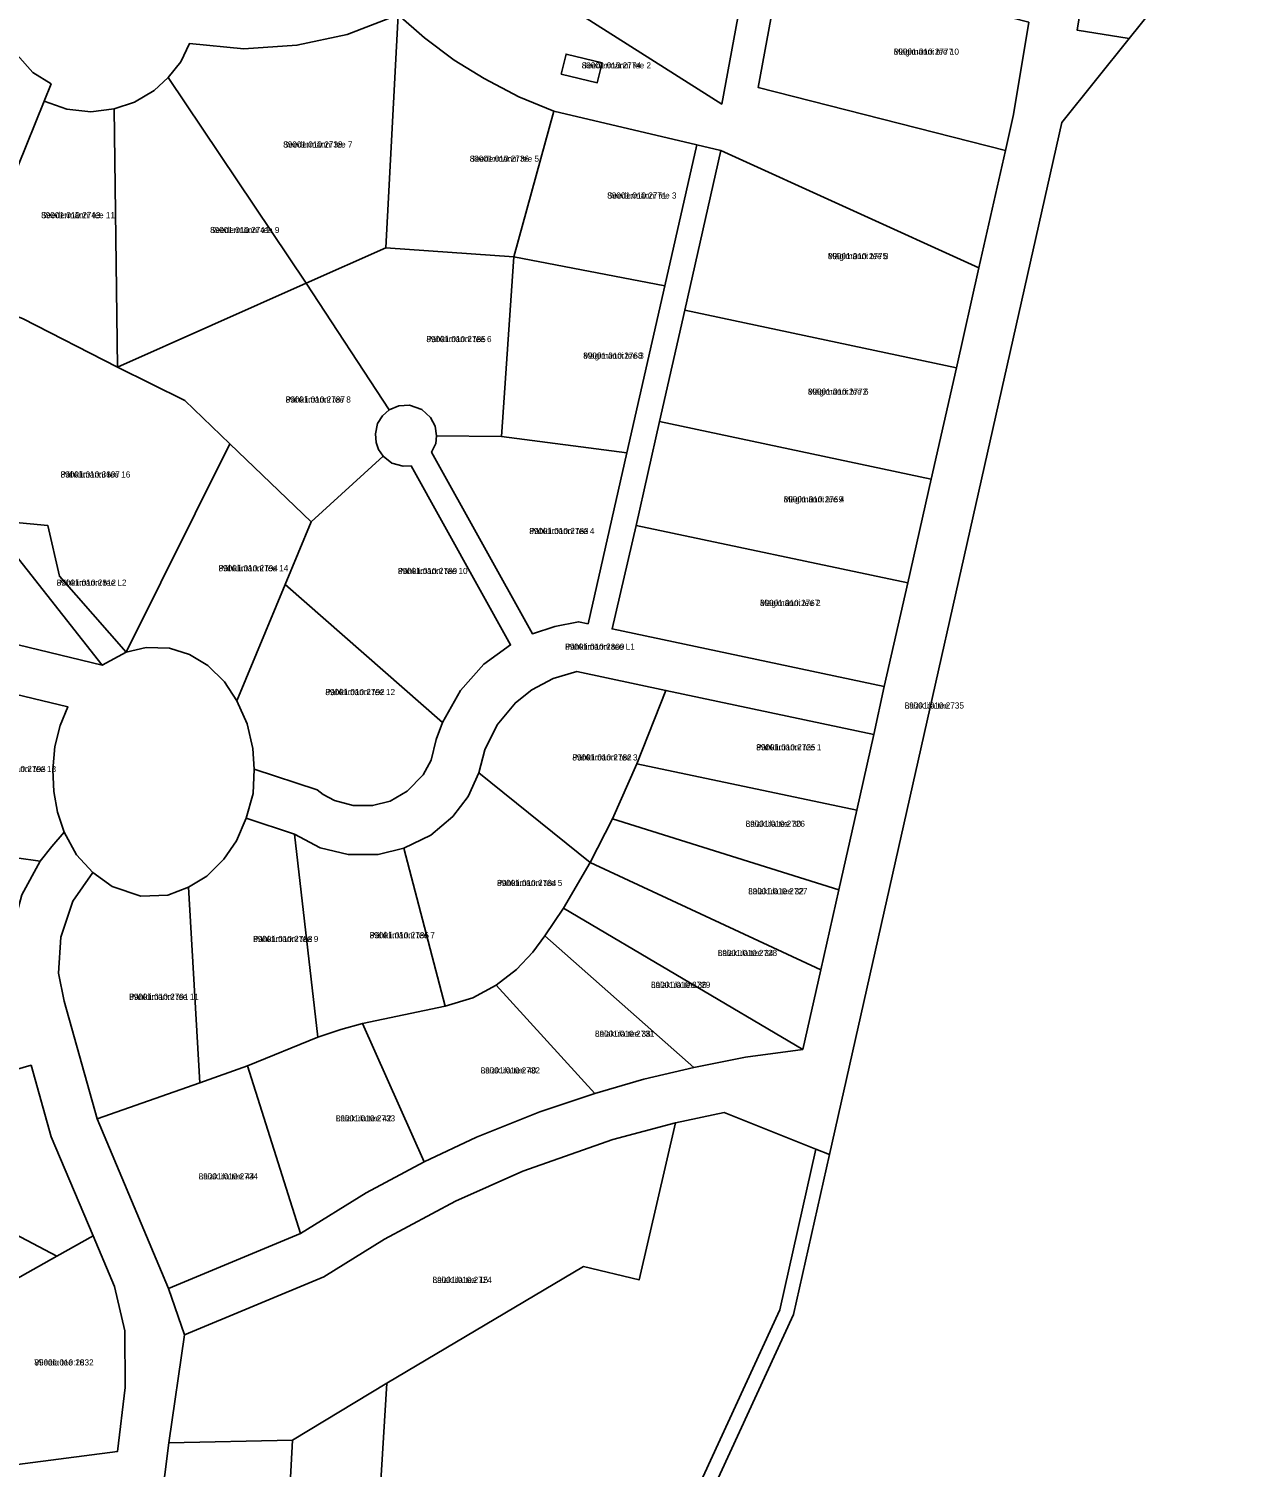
# Model space of a CAD drawing. Extents: x 526849 to 562296, y 6591741 to 6618546.
# Drawn here: x 552366.7 to 552667.2, y 6592265.6 to 6592617.6 of the extents above; entities that cross this region are included whole.
import ezdxf

# ---------------------------------------------------------------- set-up
doc = ezdxf.new("R2010")
doc.units = 0
for name, color, linetype in [('L_AADRESS', 7, 'Continuous'), ('PIIR', 7, 'Continuous'), ('TUNNUS', 7, 'Continuous')]:
    doc.layers.add(name, color=color, linetype=linetype)

msp = doc.modelspace()

# ---------------------------------------------------------------- linework, layer by layer
at = {"layer": 'PIIR'}
for points in [[(552630.34, 6592661.72), (552623.15, 6592617.27), (552635.89, 6592615.18), (552619.4, 6592594.66), (552562.55, 6592342.17), (552559.26, 6592343.48), (552536.82, 6592352.38), (552524.89, 6592349.88), (552509.6, 6592345.82), (552487.51, 6592338.07), (552471.1, 6592330.69), (552453.71, 6592321.46), (552438.83, 6592312.19), (552404.77, 6592298.05), (552400.85, 6592309.39), (552433.12, 6592322.82), (552449.2, 6592332.74), (552463.39, 6592340.38), (552476.22, 6592346.36), (552491.71, 6592352.61), (552505.15, 6592357.08), (552517.15, 6592360.57), (552529.37, 6592363.44), (552542.05, 6592365.94), (552556.04, 6592367.84), (552560.44, 6592387.35), (552564.84, 6592406.86), (552569.23, 6592426.37), (552573.41, 6592444.91), (552575.9, 6592456.65), (552581.76, 6592481.98), (552587.47, 6592507.34), (552593.63, 6592534.66), (552599.12, 6592559.05), (552605.6, 6592587.78), (552607.6, 6592596.6), (552611.32, 6592619.22)], [(552502.42, 6592620.58), (552536.2, 6592599.15), (552544.63, 6592644.71)], [(552550.91, 6592634.7), (552545.09, 6592603.23), (552605.6, 6592587.78), (552599.12, 6592559.05), (552535.97, 6592587.77), (552530.13, 6592589.15), (552495.09, 6592597.42), (552486.58, 6592600.93), (552478.05, 6592605.42), (552470.73, 6592609.93), (552463.5, 6592615.33), (552457.06, 6592620.99), (552444.57, 6592616.18), (552432.29, 6592613.56), (552419.3, 6592612.66), (552405.98, 6592613.96), (552403.88, 6592609.51), (552400.77, 6592605.62), (552397.34, 6592602.47), (552392.55, 6592599.62), (552387.54, 6592597.98), (552381.9, 6592597.25), (552375.98, 6592597.89), (552370.45, 6592599.89), (552372.14, 6592604.07), (552367.69, 6592606.88), (552363.81, 6592611.21)], [(552361.37, 6592467.49), (552384.67, 6592461.87), (552390.48, 6592465.02), (552395.42, 6592466.2), (552401.09, 6592466.02), (552406.03, 6592464.47), (552410.46, 6592461.76), (552414.59, 6592457.83), (552417.61, 6592453.18), (552420.14, 6592447.5), (552421.52, 6592441.46), (552421.79, 6592436.45), (552421.56, 6592430.45), (552419.85, 6592424.45), (552417.49, 6592418.92), (552414.42, 6592414.4), (552410.21, 6592410.21), (552405.73, 6592407.54), (552400.72, 6592405.63), (552394.07, 6592405.38), (552387.08, 6592407.7), (552382.39, 6592411.13), (552378.38, 6592415.47), (552375.38, 6592421.03), (552373.74, 6592425.94), (552372.79, 6592430.92), (552372.53, 6592436.23), (552373.09, 6592441.95), (552374.39, 6592447.13), (552376.25, 6592451.65), (552359.21, 6592455.73)], [(552364.99, 6592405.7), (552369.49, 6592413.88), (552372.29, 6592417.53), (552375.38, 6592421.03), (552378.38, 6592415.47), (552382.39, 6592411.13), (552377.45, 6592404.09), (552374.49, 6592395.35), (552373.99, 6592386.54), (552375.33, 6592379.64), (552383.39, 6592350.87), (552400.85, 6592309.39), (552404.77, 6592298.05), (552400.98, 6592271.56), (552399.03, 6592256.12)], [(552359.45, 6592265.74), (552388.37, 6592269.47), (552390.28, 6592285.16), (552390.16, 6592298.96), (552387.63, 6592309.85), (552382.4, 6592322.25), (552372.17, 6592346.47), (552367.25, 6592364), (552356.55, 6592360.94)]]:
    msp.add_lwpolyline(points, dxfattribs=at)
for points in [[(552630.34, 6592661.72), (552667.2, 6592654.17), (552635.89, 6592615.18), (552623.15, 6592617.27)], [(552544.63, 6592644.71), (552536.2, 6592599.15), (552502.42, 6592620.58), (552506.79, 6592648.55), (552507.52, 6592654.36)], [(552611.32, 6592619.22), (552607.6, 6592596.6), (552605.6, 6592587.78), (552545.09, 6592603.23), (552550.91, 6592634.7)], [(552405.98, 6592613.96), (552419.3, 6592612.66), (552432.29, 6592613.56), (552444.57, 6592616.18), (552457.06, 6592620.99), (552454.01, 6592563.97), (552434.55, 6592555.33), (552400.77, 6592605.62), (552403.88, 6592609.51)], [(552457.06, 6592620.99), (552463.5, 6592615.33), (552470.73, 6592609.93), (552478.05, 6592605.42), (552486.58, 6592600.93), (552495.09, 6592597.42), (552485.33, 6592561.75), (552454.01, 6592563.97)], [(552361.53, 6592615.94), (552363.81, 6592611.21), (552367.69, 6592606.88), (552372.14, 6592604.07), (552370.45, 6592599.89), (552351.03, 6592551.91), (552322.37, 6592562.01), (552348.32, 6592612.24)], [(552496.95, 6592606.5), (552505.75, 6592604.36), (552506.94, 6592609.26), (552498.14, 6592611.4)], [(552506.94, 6592609.26), (552505.75, 6592604.36), (552496.95, 6592606.5), (552498.14, 6592611.4)], [(552400.77, 6592605.62), (552434.55, 6592555.33), (552388.38, 6592534.81), (552387.54, 6592597.98), (552392.55, 6592599.62), (552397.34, 6592602.47)], [(552370.45, 6592599.89), (552375.98, 6592597.89), (552381.9, 6592597.25), (552387.54, 6592597.98), (552388.38, 6592534.81), (552365.18, 6592546.73), (552354.93, 6592550.54), (552351.03, 6592551.91)], [(552495.09, 6592597.42), (552530.13, 6592589.15), (552522.29, 6592554.66), (552485.33, 6592561.75)], [(552530.13, 6592589.15), (552535.97, 6592587.77), (552527.14, 6592548.76), (552520.95, 6592521.45), (552515.24, 6592496.08), (552509.38, 6592470.75), (552575.9, 6592456.65), (552573.41, 6592444.91), (552522.54, 6592455.7), (552500.75, 6592460.32), (552494.95, 6592458.59), (552489.75, 6592455.84), (552485.74, 6592452.66), (552481.27, 6592447.31), (552478.27, 6592441.19), (552476.79, 6592435.53), (552474.14, 6592429.74), (552470.43, 6592424.85), (552465.08, 6592420.3), (552458.43, 6592417.11), (552452.15, 6592415.55), (552444.81, 6592415.57), (552437.93, 6592417.21), (552431.65, 6592420.54), (552419.85, 6592424.45), (552421.56, 6592430.45), (552421.79, 6592436.45), (552437.2, 6592431.34), (552438.73, 6592430.22), (552441.49, 6592428.75), (552446.04, 6592427.5), (552450.78, 6592427.52), (552455.1, 6592428.62), (552459.23, 6592431.03), (552463.18, 6592435.01), (552465.14, 6592438.63), (552466.31, 6592443.65), (552467.93, 6592447.85), (552472.27, 6592455.68), (552478.04, 6592462.13), (552484.55, 6592466.82), (552460.22, 6592510.68), (552458.3, 6592510.53), (552455.49, 6592511.31), (552453.39, 6592513.01), (552452.25, 6592514.61), (552451.66, 6592516.33), (552451.48, 6592518.49), (552452.02, 6592520.96), (552453.18, 6592522.91), (552454.84, 6592524.36), (552457.23, 6592525.32), (552459.83, 6592525.49), (552462.8, 6592524.43), (552464.94, 6592522.49), (552466.14, 6592520.32), (552466.43, 6592518), (552466.24, 6592516.14), (552465.23, 6592514.01), (552489.9, 6592469.54), (552495.36, 6592471.3), (552501.14, 6592472.5), (552503.51, 6592472), (552513.01, 6592513.82), (552522.29, 6592554.66)], [(552599.12, 6592559.05), (552593.63, 6592534.66), (552527.14, 6592548.76), (552535.97, 6592587.77)], [(552454.01, 6592563.97), (552485.33, 6592561.75), (552482.34, 6592517.85), (552466.43, 6592518), (552466.14, 6592520.32), (552464.94, 6592522.49), (552462.8, 6592524.43), (552459.83, 6592525.49), (552457.23, 6592525.32), (552454.84, 6592524.36), (552434.55, 6592555.33)], [(552522.29, 6592554.66), (552513.01, 6592513.82), (552482.34, 6592517.85), (552485.33, 6592561.75)], [(552434.55, 6592555.33), (552454.84, 6592524.36), (552453.18, 6592522.91), (552452.02, 6592520.96), (552451.48, 6592518.49), (552451.66, 6592516.33), (552452.25, 6592514.61), (552453.39, 6592513.01), (552435.75, 6592496.92), (552415.88, 6592516.01), (552404.86, 6592526.6), (552388.38, 6592534.81)], [(552354.93, 6592550.54), (552365.18, 6592546.73), (552388.38, 6592534.81), (552404.86, 6592526.6), (552415.88, 6592516.01), (552390.48, 6592465.02), (552374.21, 6592483.66), (552371.37, 6592496.01), (552356.57, 6592497.45), (552333.89, 6592499.97)], [(552527.14, 6592548.76), (552593.63, 6592534.66), (552587.47, 6592507.34), (552520.95, 6592521.45)], [(552291.97, 6592500.56), (552285.95, 6592522.39), (552288.17, 6592522.73), (552292.96, 6592522.68), (552296.78, 6592522.01), (552301.05, 6592520.75), (552325.22, 6592500.87), (552333.89, 6592499.97), (552356.57, 6592497.45), (552384.67, 6592461.87), (552361.37, 6592467.49), (552349.43, 6592469.08), (552322.58, 6592471.03), (552318.92, 6592471.54), (552314.73, 6592472.6), (552310.98, 6592473.89), (552308.12, 6592475.38), (552304.33, 6592477.9), (552301.9, 6592480.1), (552298.88, 6592484.01), (552296.9, 6592487.59)], [(552587.47, 6592507.34), (552581.76, 6592481.98), (552515.24, 6592496.08), (552520.95, 6592521.45)], [(552513.01, 6592513.82), (552503.51, 6592472), (552501.14, 6592472.5), (552495.36, 6592471.3), (552489.9, 6592469.54), (552465.23, 6592514.01), (552466.24, 6592516.14), (552466.43, 6592518), (552482.34, 6592517.85)], [(552415.88, 6592516.01), (552435.75, 6592496.92), (552429.39, 6592481.58), (552417.61, 6592453.18), (552414.59, 6592457.83), (552410.46, 6592461.76), (552406.03, 6592464.47), (552401.09, 6592466.02), (552395.42, 6592466.2), (552390.48, 6592465.02)], [(552453.39, 6592513.01), (552455.49, 6592511.31), (552458.3, 6592510.53), (552460.22, 6592510.68), (552484.55, 6592466.82), (552478.04, 6592462.13), (552472.27, 6592455.68), (552467.93, 6592447.85), (552429.39, 6592481.58), (552435.75, 6592496.92)], [(552371.37, 6592496.01), (552374.21, 6592483.66), (552390.48, 6592465.02), (552384.67, 6592461.87), (552356.57, 6592497.45)], [(552515.24, 6592496.08), (552581.76, 6592481.98), (552575.9, 6592456.65), (552509.38, 6592470.75)], [(552429.39, 6592481.58), (552467.93, 6592447.85), (552466.31, 6592443.65), (552465.14, 6592438.63), (552463.18, 6592435.01), (552459.23, 6592431.03), (552455.1, 6592428.62), (552450.78, 6592427.52), (552446.04, 6592427.5), (552441.49, 6592428.75), (552438.73, 6592430.22), (552437.2, 6592431.34), (552421.79, 6592436.45), (552421.52, 6592441.46), (552420.14, 6592447.5), (552417.61, 6592453.18)], [(552500.75, 6592460.32), (552522.54, 6592455.7), (552515.46, 6592437.77), (552509.52, 6592424.29), (552504.05, 6592413.58), (552476.79, 6592435.53), (552478.27, 6592441.19), (552481.27, 6592447.31), (552485.74, 6592452.66), (552489.75, 6592455.84), (552494.95, 6592458.59)], [(552376.25, 6592451.65), (552374.39, 6592447.13), (552373.09, 6592441.95), (552372.53, 6592436.23), (552372.79, 6592430.92), (552373.74, 6592425.94), (552375.38, 6592421.03), (552372.29, 6592417.53), (552369.49, 6592413.88), (552363.66, 6592414.71), (552354.97, 6592415.46), (552345.73, 6592415.66), (552336.37, 6592415.27), (552348.21, 6592457.15), (552359.21, 6592455.73)], [(552522.54, 6592455.7), (552573.41, 6592444.91), (552569.23, 6592426.37), (552515.46, 6592437.77)], [(552515.46, 6592437.77), (552569.23, 6592426.37), (552564.84, 6592406.86), (552509.52, 6592424.29)], [(552476.79, 6592435.53), (552504.05, 6592413.58), (552497.47, 6592402.38), (552492.95, 6592395.62), (552489.97, 6592391.67), (552485.99, 6592387.39), (552481.02, 6592383.56), (552475.33, 6592380.45), (552468.51, 6592378.4), (552458.43, 6592417.11), (552465.08, 6592420.3), (552470.43, 6592424.85), (552474.14, 6592429.74)], [(552419.85, 6592424.45), (552431.65, 6592420.54), (552437.41, 6592370.87), (552420.18, 6592363.82), (552408.49, 6592359.71), (552405.73, 6592407.54), (552410.21, 6592410.21), (552414.42, 6592414.4), (552417.49, 6592418.92)], [(552509.52, 6592424.29), (552564.84, 6592406.86), (552560.44, 6592387.35), (552504.05, 6592413.58)], [(552458.43, 6592417.11), (552468.51, 6592378.4), (552448.34, 6592374.18), (552443.05, 6592372.74), (552437.41, 6592370.87), (552431.65, 6592420.54), (552437.93, 6592417.21), (552444.81, 6592415.57), (552452.15, 6592415.55)], [(552369.49, 6592413.88), (552364.99, 6592405.7), (552362.28, 6592395.64), (552361.89, 6592384.92), (552364.02, 6592375.56), (552352.36, 6592372.27), (552339.49, 6592369.69), (552328.26, 6592368.37), (552330.23, 6592414.6), (552330.25, 6592415.26), (552336.37, 6592415.27), (552345.73, 6592415.66), (552354.97, 6592415.46), (552363.66, 6592414.71)], [(552504.05, 6592413.58), (552560.44, 6592387.35), (552556.04, 6592367.84), (552497.47, 6592402.38)], [(552405.73, 6592407.54), (552408.49, 6592359.71), (552383.39, 6592350.87), (552375.33, 6592379.64), (552373.99, 6592386.54), (552374.49, 6592395.35), (552377.45, 6592404.09), (552382.39, 6592411.13), (552387.08, 6592407.7), (552394.07, 6592405.38), (552400.72, 6592405.63)], [(552497.47, 6592402.38), (552556.04, 6592367.84), (552542.05, 6592365.94), (552529.37, 6592363.44), (552492.95, 6592395.62)], [(552492.95, 6592395.62), (552529.37, 6592363.44), (552517.15, 6592360.57), (552505.15, 6592357.08), (552481.02, 6592383.56), (552485.99, 6592387.39), (552489.97, 6592391.67)], [(552481.02, 6592383.56), (552505.15, 6592357.08), (552491.71, 6592352.61), (552476.22, 6592346.36), (552463.39, 6592340.38), (552448.34, 6592374.18), (552468.51, 6592378.4), (552475.33, 6592380.45)], [(552448.34, 6592374.18), (552463.39, 6592340.38), (552449.2, 6592332.74), (552433.12, 6592322.82), (552420.18, 6592363.82), (552437.41, 6592370.87), (552443.05, 6592372.74)], [(552367.25, 6592364), (552372.17, 6592346.47), (552382.4, 6592322.25), (552373.51, 6592317.25), (552327.74, 6592341.42), (552329.78, 6592349.1), (552329.91, 6592356.47), (552337.99, 6592357.34), (552346.55, 6592358.83), (552356.55, 6592360.94)], [(552420.18, 6592363.82), (552433.12, 6592322.82), (552400.85, 6592309.39), (552383.39, 6592350.87), (552408.49, 6592359.71)], [(552536.82, 6592352.38), (552559.26, 6592343.48), (552550.39, 6592304.15), (552495.82, 6592185.39), (552448.1, 6592185.14), (552454.31, 6592286.18), (552502.36, 6592314.71), (552515.98, 6592311.47), (552524.89, 6592349.88)], [(552524.89, 6592349.88), (552515.98, 6592311.47), (552502.36, 6592314.71), (552454.31, 6592286.18), (552431.24, 6592272.28), (552400.98, 6592271.56), (552404.77, 6592298.05), (552438.83, 6592312.19), (552453.71, 6592321.46), (552471.1, 6592330.69), (552487.51, 6592338.07), (552509.6, 6592345.82)], [(552327.74, 6592341.42), (552373.51, 6592317.25), (552345.83, 6592301.68), (552330.57, 6592293.1), (552312.82, 6592322.63), (552319.14, 6592327.53), (552324.61, 6592334.57)], [(552559.26, 6592343.48), (552562.55, 6592342.17), (552553.74, 6592303.02), (552498.1, 6592181.94), (552446.96, 6592180.96), (552441.28, 6592160.17), (552387.32, 6592155.92), (552388.04, 6592165.56), (552390.4, 6592174.22), (552392.95, 6592180.29), (552395.13, 6592187.68), (552426.67, 6592186.85), (552431.24, 6592272.28), (552454.31, 6592286.18), (552448.1, 6592185.14), (552495.82, 6592185.39), (552550.39, 6592304.15)], [(552382.4, 6592322.25), (552387.63, 6592309.85), (552390.16, 6592298.96), (552390.28, 6592285.16), (552388.37, 6592269.47), (552359.45, 6592265.74), (552357.51, 6592268.21), (552354.21, 6592269.72), (552351.16, 6592269.7), (552345.83, 6592301.68), (552373.51, 6592317.25)], [(552431.24, 6592272.28), (552426.67, 6592186.85), (552395.13, 6592187.68), (552396.83, 6592197.58), (552397.26, 6592230.01), (552399.03, 6592256.12), (552400.98, 6592271.56)]]:
    msp.add_lwpolyline(points, close=True, dxfattribs=at)

# ---------------------------------------------------------------- texts
at = {"layer": 'L_AADRESS'}
for s, p in [('Mägimänni tee 10', (552578.29, 6592611.24)), ('Seedermänni tee 2', (552501.95, 6592607.88)), ('Seedermänni tee 7', (552428.92, 6592588.52)), ('Seedermänni tee 5', (552474.55, 6592585.05)), ('Seedermänni tee 3', (552508.19, 6592576.04)), ('Seedermänni tee 11', (552369.71, 6592571.23)), ('Seedermänni tee 9', (552411.04, 6592567.6)), ('Mägimänni tee 8', (552562.16, 6592561.21)), ('Pähklimänni tee 6', (552463.95, 6592540.91)), ('Mägimänni tee 3', (552502.32, 6592536.86)), ('Pähklimänni tee 8', (552429.52, 6592526.12)), ('Mägimänni tee 6', (552557.29, 6592528.05)), ('Pähklimänni tee 16', (552374.46, 6592507.78)), ('Mägimänni tee 4', (552551.36, 6592501.71)), ('Pähklimänni tee 4', (552489.12, 6592493.95)), ('Pähklimänni tee 14', (552413.11, 6592484.85)), ('Pähklimänni tee 10', (552456.97, 6592484.17)), ('Pähklimänni tee L2', (552373.52, 6592481.31)), ('Mägimänni tee 2', (552545.57, 6592476.36)), ('Pähklimänni tee L1', (552497.88, 6592465.64)), ('Pähklimänni tee 12', (552439.23, 6592454.54)), ('Laiaküla tee', (552580.96, 6592451.25)), ('Pähklimänni tee 3', (552499.66, 6592438.55)), ('Pähklimänni tee 1', (552544.64, 6592441.04)), ('Pähklimänni tee 13', (552356.31, 6592435.72)), ('Laiaküla tee 30', (552542.05, 6592422.32)), ('Pähklimänni tee 5', (552481.24, 6592407.84)), ('Laiaküla tee 32', (552542.67, 6592405.82)), ('Pähklimänni tee 9', (552421.57, 6592394.13)), ('Pähklimänni tee 7', (552450.08, 6592395.05)), ('Laiaküla tee 34', (552535.24, 6592390.71)), ('Laiaküla tee 36', (552518.91, 6592382.91)), ('Pähklimänni tee 11', (552391.24, 6592379.98)), ('Laiaküla tee 38', (552505.2, 6592370.95)), ('Laiaküla tee 40', (552477.24, 6592361.97)), ('Laiaküla tee 42', (552441.79, 6592350.24)), ('Laiaküla tee 44', (552408.25, 6592336.05)), ('Laiaküla tee 15', (552465.46, 6592310.72)), ('Viieaia tee 16', (552368.05, 6592290.52))]:
    msp.add_text(s, height=1.5, dxfattribs=at).set_placement(p)
at = {"layer": 'TUNNUS'}
for s, p in [('89001:010:2777', (552578.29, 6592611.24)), ('89001:010:2774', (552501.95, 6592607.88)), ('89001:010:2738', (552428.92, 6592588.52)), ('89001:010:2736', (552474.55, 6592585.05)), ('89001:010:2771', (552508.19, 6592576.04)), ('89001:010:2743', (552369.71, 6592571.23)), ('89001:010:2741', (552411.04, 6592567.6)), ('89001:010:2775', (552562.16, 6592561.21)), ('89001:010:2785', (552463.95, 6592540.91)), ('89001:010:2768', (552502.32, 6592536.86)), ('89001:010:2787', (552429.52, 6592526.12)), ('89001:010:2772', (552557.29, 6592528.05)), ('89001:010:3607', (552374.46, 6592507.78)), ('89001:010:2769', (552551.36, 6592501.71)), ('89001:010:2783', (552489.12, 6592493.95)), ('89001:010:2794', (552413.11, 6592484.85)), ('89001:010:2789', (552456.97, 6592484.17)), ('89001:010:2812', (552373.52, 6592481.31)), ('89001:010:2767', (552545.57, 6592476.36)), ('89001:010:2809', (552497.88, 6592465.64)), ('89001:010:2792', (552439.23, 6592454.54)), ('89001:010:2735', (552580.96, 6592451.25)), ('89001:010:2782', (552499.66, 6592438.55)), ('89001:010:2725', (552544.64, 6592441.04)), ('89001:010:2793', (552356.31, 6592435.72)), ('89001:010:2726', (552542.05, 6592422.32)), ('89001:010:2784', (552481.24, 6592407.84)), ('89001:010:2727', (552542.67, 6592405.82)), ('89001:010:2788', (552421.57, 6592394.13)), ('89001:010:2786', (552450.08, 6592395.05)), ('89001:010:2728', (552535.24, 6592390.71)), ('89001:010:2729', (552518.91, 6592382.91)), ('89001:010:2791', (552391.24, 6592379.98)), ('89001:010:2731', (552505.2, 6592370.95)), ('89001:010:2732', (552477.24, 6592361.97)), ('89001:010:2733', (552441.79, 6592350.24)), ('89001:010:2734', (552408.25, 6592336.05)), ('89001:010:2724', (552465.46, 6592310.72)), ('89001:010:2832', (552368.05, 6592290.52))]:
    msp.add_text(s, height=1.5, dxfattribs=at).set_placement(p)

doc.saveas('drawing.dxf')
